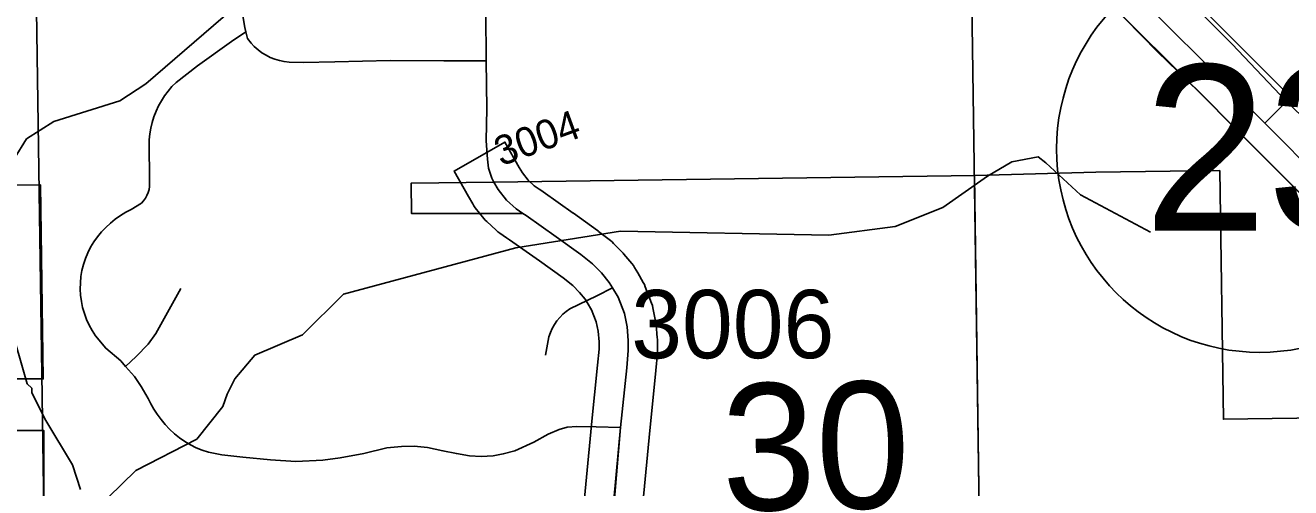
# Model space of a CAD drawing. Extents: x 23.6 to 68.7, y -63 to -29.
# Drawn here: x 44.705 to 46.003, y -50.14 to -49.666 of the extents above; entities that cross this region are included whole.
import ezdxf

# ---------------------------------------------------------------- set-up
doc = ezdxf.new("R2010")
doc.units = 0
for name, color, linetype in [('tdCoCityStreetMajor', 7, 'Continuous'), ('tdCoCityStreetMinor', 7, 'Continuous'), ('tdCoCorpBndry', 7, 'Continuous'), ('tdCoHydroRiver', 7, 'Continuous'), ('tdCoPriCL', 7, 'Continuous'), ('tdCoPrimary', 7, 'Continuous'), ('tdCoPriNonDiv', 7, 'Continuous'), ('tdCoPriNonDivCL', 7, 'Continuous'), ('tdCoRRCL', 7, 'Continuous'), ('tdCoSecRdNmbr', 7, 'Continuous'), ('tdCoSecRteBand', 7, 'Continuous'), ('tdCoSecRteCL', 7, 'Continuous'), ('tdCoSectLine', 7, 'Continuous'), ('tdCoSectLinePart', 7, 'Continuous'), ('tdCoSectNmbr', 7, 'Continuous'), ('tdCoShieldStRte', 7, 'Continuous'), ('tdCoSurfGravel', 7, 'Continuous'), ('tdStHwyPriRefPost1', 7, 'Continuous')]:
    doc.layers.add(name, color=color, linetype=linetype)

msp = doc.modelspace()

# ---------------------------------------------------------------- linework, layer by layer
at = {"layer": 'tdCoCityStreetMajor'}
msp.add_lwpolyline([(45.1855, -49.8269), (45.1832, -49.8229), (45.1798, -49.8125), (45.1788, -49.8036), (45.1774, -49.7848), (45.1781, -49.7516), (45.1775, -49.7027), (45.1772, -49.6529), (45.1767, -49.6201), (45.1765, -49.5936), (45.1761, -49.5565), (45.1759, -49.5185), (45.1754, -49.4653), (45.1749, -49.4339), (45.1745, -49.3909), (45.1752, -49.3827), (45.1789, -49.3733)], dxfattribs=at)
at = {"layer": 'tdCoCityStreetMinor'}
for points in [[(44.9309, -49.6728), (44.9298, -49.6686), (44.9282, -49.6585), (44.9271, -49.629), (44.9273, -49.5868), (44.9255, -49.5152), (44.925, -49.4755)], [(44.9309, -49.6728), (44.9164, -49.6828), (44.8813, -49.7078), (44.8595, -49.7247), (44.8552, -49.729), (44.8513, -49.7336), (44.8477, -49.7385), (44.8444, -49.7435), (44.8415, -49.7488), (44.8389, -49.7543), (44.8367, -49.76), (44.8349, -49.7658), (44.8335, -49.7717), (44.8325, -49.7776), (44.8319, -49.7837), (44.8323, -49.8283), (44.8322, -49.8315), (44.8317, -49.8346), (44.8308, -49.8377), (44.8296, -49.8407), (44.828, -49.8435), (44.8261, -49.846), (44.8239, -49.8484), (44.8134, -49.855), (44.8078, -49.8579), (44.8023, -49.8613), (44.797, -49.865), (44.7921, -49.869), (44.7874, -49.8734), (44.783, -49.878), (44.7789, -49.883), (44.7751, -49.8882), (44.7717, -49.8936), (44.7689, -49.8993), (44.7664, -49.9052), (44.7644, -49.9113), (44.7629, -49.9175), (44.7618, -49.9238), (44.7613, -49.9302), (44.7611, -49.9366), (44.7615, -49.9429), (44.7623, -49.9493), (44.7636, -49.9555), (44.7654, -49.9617), (44.7676, -49.9677), (44.7703, -49.9735), (44.7734, -49.9791), (44.7769, -49.9844), (44.7873, -49.9972), (44.8027, -50.0101), (44.8077, -50.0158)], [(44.9309, -49.6728), (44.9327, -49.6798), (44.9363, -49.6845), (44.9397, -49.6881), (44.9435, -49.6913), (44.9475, -49.6943), (44.9517, -49.6968), (44.9561, -49.6991), (44.9607, -49.7009), (44.9655, -49.7023), (44.9703, -49.7034), (44.9753, -49.704), (44.9898, -49.7044), (45.0223, -49.7038), (45.0792, -49.7024), (45.1342, -49.7026), (45.1775, -49.7027)], [(45.2385, -50.0044), (45.2419, -49.9855), (45.2434, -49.9812), (45.2453, -49.977), (45.2475, -49.973), (45.2501, -49.9692), (45.253, -49.9657), (45.2562, -49.9624), (45.2597, -49.9594), (45.2635, -49.9568), (45.2909, -49.9435), (45.3071, -49.9352)], [(44.8077, -50.0158), (44.8184, -50.0058), (44.8309, -49.993), (44.8387, -49.9821), (44.8488, -49.9637), (44.8642, -49.9358)], [(44.8077, -50.0158), (44.8167, -50.0262), (44.8237, -50.0364), (44.8307, -50.0486), (44.8335, -50.0542), (44.8366, -50.0596), (44.8402, -50.0648), (44.844, -50.0702), (44.8482, -50.0754), (44.8528, -50.0802), (44.8577, -50.0848), (44.8629, -50.0889), (44.8684, -50.0927), (44.8741, -50.0961), (44.8801, -50.0991), (44.8862, -50.1017), (44.8926, -50.1038), (44.9063, -50.1063), (44.9279, -50.1088), (44.9563, -50.1116), (44.9822, -50.1133), (45.0099, -50.1119), (45.0276, -50.1096), (45.052, -50.1051), (45.0755, -50.0993), (45.0907, -50.0977), (45.1038, -50.0975), (45.1174, -50.0989), (45.1332, -50.1022), (45.147, -50.1051), (45.1605, -50.1075), (45.1725, -50.1082), (45.1848, -50.1073), (45.1951, -50.1055), (45.207, -50.1024), (45.2263, -50.0934), (45.2413, -50.0853), (45.2524, -50.0806), (45.2606, -50.0782), (45.2707, -50.0775), (45.2904, -50.0777), (45.3155, -50.0785)]]:
    msp.add_lwpolyline(points, dxfattribs=at)
at = {"layer": 'tdCoCorpBndry'}
for points in [[(44.7237, -50.3349), (44.7238, -50.0816), (44.6801, -50.0815), (44.6804, -50.0285), (44.7231, -50.0287), (44.7202, -49.8297), (44.531, -49.8307), (44.473, -49.831), (44.4579, -49.3359), (44.0863, -49.3363), (44.0877, -49.3999), (44.2121, -49.3985), (44.2128, -49.461), (44.0884, -49.4614), (43.9646, -49.461)], [(46.1842, -50.0666), (45.9338, -50.07), (45.93, -49.8151), (45.8031, -49.8169), (45.679, -49.82), (45.1855, -49.8269), (45.1005, -49.8281), (45.1008, -49.859), (45.2152, -49.859), (45.2187, -49.8613), (45.2495, -49.8831), (45.2745, -49.901), (45.2867, -49.9106), (45.2957, -49.9199), (45.3038, -49.9297), (45.3071, -49.9352), (45.3128, -49.9449), (45.3193, -49.9617), (45.322, -49.9753), (45.3233, -49.9893), (45.3233, -49.9995), (45.3217, -50.0174), (45.3155, -50.0785), (45.2964, -50.3009)]]:
    msp.add_lwpolyline(points, dxfattribs=at)
at = {"layer": 'tdCoHydroRiver'}
for points in [[(45.0593, -49.2662), (45.0658, -49.285), (45.068, -49.3513), (45.0603, -49.3703), (45.0479, -49.3957), (45.0245, -49.4275), (45.0043, -49.4593), (44.9921, -49.4973), (44.974, -49.5874), (44.9662, -49.6049), (44.9522, -49.6239), (44.9177, -49.6495), (44.8285, -49.7261), (44.8018, -49.7438), (44.7341, -49.7649), (44.7059, -49.7826), (44.6935, -49.8032)], [(45.8589, -49.8784), (45.7871, -49.8399), (45.7518, -49.8073), (45.7438, -49.8011), (45.7169, -49.8062), (45.6917, -49.8207), (45.6461, -49.8529), (45.5972, -49.8724), (45.5291, -49.8813)], [(45.5291, -49.8813), (45.3155, -49.8772), (45.2081, -49.8942), (45.0313, -49.9419), (44.989, -49.9834), (44.9401, -50.0044), (44.9197, -50.0284), (44.912, -50.0442), (44.9074, -50.0569), (44.8809, -50.0903), (44.818, -50.1225), (44.7758, -50.1639)], [(44.6887, -49.9706), (44.7067, -50.0335), (44.7115, -50.0382), (44.7115, -50.043), (44.726, -50.0712), (44.7533, -50.1168), (44.7614, -50.1419)]]:
    msp.add_lwpolyline(points, dxfattribs=at)
at = {"layer": 'tdCoPriCL'}
msp.add_lwpolyline([(46.0097, -49.8358), (45.9844, -49.8105), (45.9469, -49.7731), (45.9086, -49.7346), (45.8661, -49.6934), (45.8158, -49.6422)], dxfattribs=at)
at = {"layer": 'tdCoPrimary'}
for points in [[(46.1833, -50.0007), (46.1674, -49.9868), (46.1166, -49.9424), (46.0715, -49.8972), (46.0101, -49.8358), (45.9473, -49.7731), (45.909, -49.7346), (45.8665, -49.6934), (45.8255, -49.6518)], [(46.1833, -50.0007), (46.1674, -49.9868), (46.1166, -49.9424), (46.0715, -49.8972), (46.0101, -49.8358), (45.9473, -49.7731), (45.909, -49.7346), (45.8665, -49.6934), (45.8255, -49.6518)], [(46.0101, -49.8358), (45.9473, -49.7731), (45.909, -49.7346), (45.8665, -49.6934), (45.8255, -49.6518)]]:
    msp.add_lwpolyline(points, dxfattribs=at)
at = {"layer": 'tdCoPriNonDiv'}
msp.add_lwpolyline([(46.1163, -49.9424), (45.9086, -49.7346), (45.8158, -49.6422), (45.7769, -49.602), (45.7433, -49.5625), (45.7212, -49.5296), (45.6941, -49.4908), (45.66, -49.4259), (45.6495, -49.403), (45.6245, -49.3349), (45.6133, -49.2972), (45.6011, -49.2353), (45.5929, -49.1629), (45.5911, -49.1104), (45.5929, -49.0481), (45.5975, -48.931), (45.5982, -48.8522), (45.6048, -48.688), (45.604, -48.5606), (45.6144, -48.3833), (45.6136, -48.3184)], dxfattribs=at)
at = {"layer": 'tdCoPriNonDivCL'}
msp.add_lwpolyline([(46.0097, -49.8358), (45.9469, -49.7731), (45.9086, -49.7346), (45.8661, -49.6934), (45.8158, -49.6422)], dxfattribs=at)
msp.add_lwpolyline([(46.0097, -49.8358), (45.9469, -49.7731), (45.9086, -49.7346), (45.8661, -49.6934), (45.8158, -49.6422)], dxfattribs=at)
at = {"layer": 'tdCoRRCL'}
msp.add_line((45.9763, -49.7664), (46.0295, -49.7135), dxfattribs=at)
for points in [[(44.0426, -48.8789), (44.0559, -48.8999), (44.0848, -48.9533), (44.099, -48.9682), (44.1166, -48.9798), (44.1496, -48.9975), (44.1674, -49.0044), (44.1847, -49.0092), (44.4664, -49.0318), (45.063, -49.0757), (45.175, -49.0731), (45.2069, -49.0804), (45.2399, -49.0931), (45.2774, -49.1109), (45.3208, -49.1366), (45.3844, -49.185), (45.7819, -49.539), (45.8263, -49.5695), (45.9427, -49.6857), (45.9982, -49.7439), (46.1978, -49.9349)], [(45.8264, -49.5635), (46.0029, -49.74)], [(45.8662, -49.6566), (45.9252, -49.7153), (45.9753, -49.7656), (46.0364, -49.827)]]:
    msp.add_lwpolyline(points, dxfattribs=at)
at = {"layer": 'tdCoSecRteBand'}
msp.add_lwpolyline([(45.2761, -50.1757), (45.2856, -50.0756), (45.2856, -50.0755), (45.2856, -50.0754), (45.2919, -50.0146), (45.2933, -49.9983), (45.2933, -49.9906), (45.2923, -49.9796), (45.2904, -49.9702), (45.2857, -49.9579), (45.2812, -49.9504), (45.2792, -49.947), (45.2734, -49.94), (45.2666, -49.9329), (45.2565, -49.925), (45.2321, -49.9076), (45.2016, -49.886), (45.1984, -49.8839), (45.1914, -49.8791), (45.1895, -49.8778), (45.1878, -49.8763), (45.1781, -49.8673), (45.1765, -49.8658), (45.1751, -49.8641), (45.1664, -49.8532), (45.1649, -49.8513), (45.1637, -49.8493), (45.1594, -49.8418), (45.1446, -49.8157), (45.1967, -49.786), (45.2115, -49.812), (45.2147, -49.8175), (45.2205, -49.8248), (45.2269, -49.8307), (45.232, -49.8342), (45.2355, -49.8365), (45.2357, -49.8367), (45.236, -49.8368), (45.2668, -49.8586), (45.2669, -49.8587), (45.267, -49.8587), (45.2919, -49.8766), (45.2924, -49.877), (45.2929, -49.8774), (45.3052, -49.8869), (45.3068, -49.8882), (45.3083, -49.8897), (45.3173, -49.8991), (45.3181, -49.8999), (45.3188, -49.9007), (45.3269, -49.9105), (45.3285, -49.9124), (45.3297, -49.9145), (45.333, -49.92), (45.3386, -49.9297), (45.3399, -49.9318), (45.3408, -49.9341), (45.3473, -49.951), (45.3482, -49.9533), (45.3486, -49.9557), (45.3514, -49.9693), (45.3518, -49.971), (45.3519, -49.9727), (45.3531, -49.9866), (45.3533, -49.9879), (45.3533, -49.9893), (45.3533, -49.9995), (45.3533, -50.0008), (45.3532, -50.0021), (45.3516, -50.02), (45.3516, -50.0202), (45.3516, -50.0205), (45.3453, -50.0814), (45.3359, -50.1812)], dxfattribs=at)
at = {"layer": 'tdCoSecRteCL'}
msp.add_lwpolyline([(45.2965, -50.3029), (45.2965, -50.3009), (45.2965, -50.2842), (45.2996, -50.2527), (45.306, -50.1785), (45.3155, -50.0785), (45.3217, -50.0174), (45.3233, -49.9995), (45.3233, -49.9893), (45.322, -49.9753), (45.3193, -49.9617), (45.3128, -49.9449), (45.3071, -49.9352), (45.3038, -49.9297), (45.2957, -49.9199), (45.2867, -49.9106), (45.2745, -49.901), (45.2495, -49.8831), (45.2187, -49.8613), (45.2152, -49.859), (45.2082, -49.8543), (45.1985, -49.8453), (45.1898, -49.8344), (45.1855, -49.8269)], dxfattribs=at)
at = {"layer": 'tdCoSectLine'}
for points in [[(45.6748, -49.5713), (45.6889, -50.5671)], [(44.7154, -49.5808), (44.73, -50.5825)]]:
    msp.add_lwpolyline(points, dxfattribs=at)
at = {"layer": 'tdCoSectLinePart'}
for points in [[(44.7191, -49.8297), (44.722, -50.0287)], [(45.6783, -49.82), (45.6849, -50.2877)], [(44.7227, -50.0816), (44.7234, -50.1306)]]:
    msp.add_lwpolyline(points, dxfattribs=at)
at = {"layer": 'tdCoShieldStRte'}
msp.add_circle((45.9712, -49.7929), 0.2085, dxfattribs=at)
at = {"layer": 'tdCoSurfGravel'}
for points in [[(45.2152, -49.859), (45.2082, -49.8543), (45.1985, -49.8453), (45.1898, -49.8344), (45.1855, -49.8269)], [(45.2965, -50.3009), (45.2965, -50.2842), (45.2996, -50.2527), (45.306, -50.1785), (45.3155, -50.0785), (45.3217, -50.0174), (45.3233, -49.9995), (45.3233, -49.9893), (45.322, -49.9753), (45.3193, -49.9617), (45.3128, -49.9449), (45.3071, -49.9352), (45.3038, -49.9297), (45.2957, -49.9199), (45.2867, -49.9106), (45.2745, -49.901), (45.2495, -49.8831), (45.2187, -49.8613), (45.2152, -49.859)]]:
    msp.add_lwpolyline(points, dxfattribs=at)

# ---------------------------------------------------------------- texts
at = {"layer": 'tdCoSecRdNmbr'}
for s, height, rotation, p in [('3004', 0.03, 20.0347, (45.1927, -49.8109)), ('3006', 0.07, 0.0353, (45.3264, -50.0075))]:
    msp.add_text(s, height=height, rotation=rotation, dxfattribs=at).set_placement(p)
at = {"layer": 'tdCoSectNmbr'}
msp.add_text('30', height=0.13, rotation=1.0351, dxfattribs=at).set_placement((45.42, -50.164))
at = {"layer": 'tdCoShieldStRte'}
msp.add_text('23', height=0.17, dxfattribs=at).set_placement((45.8521, -49.8768))
at = {"layer": 'tdStHwyPriRefPost1'}
msp.add_text('‒‒62', height=0.1, rotation=45, dxfattribs=at).set_placement((44.5541, -49.7786))

doc.saveas('drawing.dxf')
